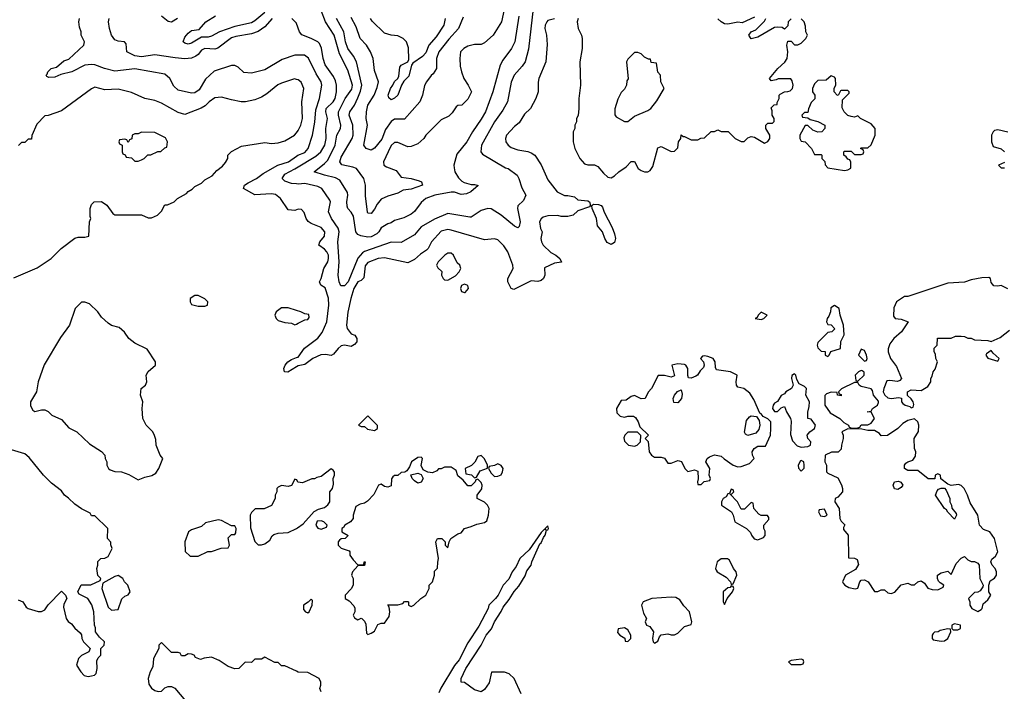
# Model space of a CAD drawing. Header units: inches. Extents: x 2348341 to 2479810, y 460419 to 613669.
# Tile 266 of 656: x 2398340 to 2404249, y 532993 to 537023. Entities that reach past the tile are written whole.
import ezdxf

# ---------------------------------------------------------------- set-up
doc = ezdxf.new("R2010")
doc.units = ezdxf.units.IN
doc.header["$MEASUREMENT"] = 0
doc.layers.add('C3593', color=7, linetype='Continuous')
doc.layers.add('C4503', color=7, linetype='Continuous')

msp = doc.modelspace()

# ---------------------------------------------------------------- linework, layer by layer
at = {"layer": 'C3593', "color": 2}
for points, elevation in [([(2399810, 537065.7), (2399750, 537015.4), (2399730, 537005.1), (2399630, 536983.1), (2399539.1, 536950), (2399490, 536923.6), (2399470, 536918.4), (2399430, 536919), (2399370, 536882.9), (2399350, 536877), (2399330, 536882), (2399320.9, 536890), (2399330, 536917.3), (2399350, 536942), (2399370, 536957.3), (2399416, 536964), (2399457.2, 537010), (2399514.3, 537045.7)], 70), ([(2400000, 536809.4), (2399990, 536809.4), (2399915.9, 536784.1), (2399810, 536721.2), (2399730, 536701.2), (2399685.6, 536705.6), (2399650, 536738), (2399630, 536748), (2399610, 536748.7), (2399506.7, 536713.3), (2399454.7, 536665.3), (2399417.1, 536602.9), (2399390, 536584.5), (2399370, 536582), (2399290, 536600.7), (2399264.9, 536624.9), (2399240.9, 536670), (2399210, 536697), (2399030, 536727.8), (2398910, 536714), (2398848, 536730), (2398790, 536752.7), (2398770, 536755.1), (2398730, 536749.3), (2398652, 536710), (2398586.8, 536693.2), (2398550, 536677.2), (2398515.3, 536675.3), (2398502, 536682), (2398498, 536690), (2398504.7, 536695.3), (2398509.2, 536710), (2398529.5, 536730.5), (2398561.2, 536738.8), (2398604.2, 536775.8), (2398634, 536786), (2398724, 536870), (2398728.7, 536890), (2398709.4, 536929.4), (2398709, 536950), (2398698, 536978), (2398694, 537010), (2398699, 537030)], 78), ([(2399854, 537030), (2399810, 536980.9), (2399770, 536951.6), (2399730, 536938.7), (2399637.4, 536922.6), (2399610, 536913.6), (2399528, 536852), (2399510, 536847), (2399450, 536849.6), (2399430, 536839.5), (2399410, 536813.2), (2399396.7, 536803.3), (2399370, 536792.7), (2399330, 536789), (2399273.6, 536793.6), (2399150, 536811.6), (2399070, 536799.5), (2399030, 536806.6), (2398982, 536830), (2398978.6, 536878.6), (2398968, 536890), (2398930, 536894), (2398910, 536902), (2398891.6, 536930), (2398878.7, 536970), (2398872.3, 537010), (2398877.2, 537030)], 74), ([(2399190, 537046), (2399230, 537014.8), (2399250, 537010.8), (2399287.7, 537032.3)], 74), ([(2400000, 537001.8), (2399973.2, 537030)], 74), ([(2400000, 536665), (2399988.4, 536668.4), (2399910, 536641.2), (2399888.3, 536631.7), (2399822.5, 536577.5), (2399790, 536557.2), (2399750, 536542.7), (2399694, 536530), (2399669.3, 536529.3), (2399610, 536541.2), (2399550, 536559), (2399510, 536554), (2399476, 536530), (2399453, 536507), (2399428, 536492), (2399330, 536454), (2399290, 536465.2), (2399190, 536521.2), (2399150, 536537.2), (2399090, 536549.2), (2399010, 536586), (2398930, 536605.2), (2398850, 536601.2), (2398790, 536617.2), (2398770, 536609), (2398590, 536475.3), (2398510, 536448), (2398490, 536446), (2398443.6, 536396.4), (2398412.7, 536327.3), (2398410, 536306), (2398390, 536306), (2398370, 536286), (2398350, 536286), (2398332.7, 536267.3)], 82), ([(2398305.6, 535474.4), (2398445.6, 535534.4), (2398528.7, 535590), (2398589.3, 535650.7), (2398670, 535711.3), (2398690, 535718), (2398730, 535718), (2398755.3, 535724.7), (2398758, 535810), (2398766, 535830), (2398762, 535842), (2398762, 535890), (2398770, 535914), (2398786, 535930), (2398830, 535931.3), (2398862, 535910), (2398899.6, 535859.6), (2398910, 535852), (2399070, 535852), (2399110, 535834), (2399130, 535834), (2399166, 535850), (2399190, 535874), (2399210, 535912), (2399227.3, 535912.7), (2399266, 535930), (2399286, 535950), (2399340.4, 535979.6), (2399350, 535992), (2399374.6, 536005.4), (2399390, 536022), (2399430, 536042), (2399450, 536062), (2399494.6, 536085.4), (2399522, 536118), (2399556.5, 536143.5), (2399574.6, 536165.4), (2399588, 536190), (2399588, 536210), (2399610, 536232), (2399670, 536264.7), (2399810, 536286), (2399850, 536281), (2399890, 536284.7), (2399930, 536296), (2399989.3, 536330.7), (2400000, 536344.8)], 82), ([(2400000, 535882), (2399990, 535878), (2399950, 535881.2), (2399905.2, 535950), (2399874.2, 535974.2), (2399850, 535978.4), (2399750, 535972.7), (2399682, 536010), (2399689, 536030), (2399710, 536044), (2399761.2, 536070), (2399800.5, 536099.5), (2399889.6, 536150.4), (2399952.7, 536170), (2400000, 536203.4)], 78), ([(2400000, 536037.6), (2399970, 536039.5), (2399930, 536055.1), (2399915.1, 536070), (2399930, 536096.4), (2399990, 536127.2), (2400000, 536133.2)], 74), ([(2400000, 535278.2), (2399950, 535294), (2399910, 535294), (2399878, 535270), (2399871.3, 535250), (2399878, 535230), (2399890, 535218), (2399930, 535206), (2399970, 535202), (2399990, 535192), (2400000, 535197)], 82), ([(2400000, 534940.4), (2399948.7, 534908.7), (2399928, 534910), (2399924, 534930), (2399933.2, 534950), (2399949.2, 534970), (2399970, 534984), (2400000, 534995.1)], 78), ([(2398330, 533542.4), (2398358.8, 533530), (2398378.8, 533498.8), (2398390, 533491), (2398450, 533471.3), (2398470, 533472), (2398490, 533482), (2398510, 533512), (2398590, 533594), (2398614, 533570), (2398622, 533550), (2398604.7, 533515.3), (2398602.8, 533497.2), (2398618, 533430), (2398630, 533412), (2398650, 533398), (2398670, 533372), (2398703.6, 533343.6), (2398711.6, 533331.6), (2398712, 533310), (2398722, 533290), (2398762, 533250), (2398754, 533230), (2398711.1, 533208.9), (2398692, 533190), (2398681, 533150), (2398706, 533110), (2398727.7, 533087.7), (2398750, 533082.8), (2398770, 533086), (2398789, 533091), (2398799, 533101), (2398804, 533130), (2398803.1, 533176.9), (2398810, 533194), (2398826, 533210), (2398826, 533250), (2398846, 533270), (2398848, 533290), (2398818, 533318), (2398795.3, 533350), (2398794.6, 533374.6), (2398788, 533390), (2398784, 533470), (2398772.9, 533512.9), (2398749.1, 533549.1), (2398696.4, 533576.4), (2398688, 533590), (2398708.4, 533631.6), (2398767.3, 533632.7), (2398822, 533658), (2398826, 533670), (2398808.4, 533688.4), (2398802, 533730), (2398808.7, 533750), (2398808.9, 533771.1), (2398826, 533790), (2398850, 533792), (2398870, 533802), (2398895.3, 533850), (2398887.3, 533872.7), (2398887.3, 533887.3), (2398866, 533910), (2398868, 533970), (2398790, 534046), (2398770, 534046), (2398762, 534062), (2398710, 534088.7), (2398670, 534115.3), (2398632.9, 534152.9), (2398609.5, 534169.5), (2398590, 534195.3), (2398530, 534241.2), (2398482, 534290), (2398396.5, 534396.5), (2398370, 534418), (2398290, 534442)], 82), ([(2400000, 534262.7), (2399990, 534266), (2399971.6, 534228.4), (2399950, 534222), (2399910, 534228), (2399890, 534218), (2399882, 534210), (2399882, 534190), (2399872, 534170), (2399872, 534150), (2399850, 534108.7), (2399807.3, 534087.3), (2399752.7, 534087.3), (2399730, 534066), (2399722, 534050), (2399725.4, 533974.6), (2399751.1, 533891.1), (2399771.6, 533871.6), (2399790, 533871.3), (2399810, 533878), (2399840.4, 533899.6), (2399854.6, 533925.4), (2399865.2, 533934.8), (2399890, 533942.8), (2399950, 533946), (2400000, 533970.6)], 82), ([(2400000, 533113.3), (2399930, 533146), (2399910, 533146), (2399890, 533166), (2399870, 533166), (2399810, 533198), (2399790, 533186), (2399750, 533186), (2399730, 533166), (2399692.7, 533167.3), (2399654, 533130), (2399630, 533128), (2399590, 533142), (2399537.5, 533177.5), (2399490, 533197.2), (2399447.7, 533192.3), (2399424.7, 533184.7), (2399395.3, 533195.3), (2399386, 533210), (2399370, 533215.3), (2399350, 533218), (2399330, 533206), (2399310, 533206), (2399302, 533222), (2399290, 533226), (2399250, 533226), (2399190, 533286), (2399174, 533270), (2399174, 533250), (2399142, 533190), (2399139.6, 533140.4), (2399122, 533110), (2399111.3, 533070), (2399115.3, 533035.3), (2399130, 533012), (2399150, 532998), (2399170, 532992), (2399190, 532994), (2399210, 533014), (2399230, 533022), (2399250, 533022), (2399271.1, 533011.1), (2399356, 532910)], 82)]:
    msp.add_lwpolyline(points, dxfattribs=dict(at, elevation=elevation))
for points, elevation in [([(2399070, 536348), (2399050, 536338), (2399030, 536338), (2399014, 536330), (2399012.7, 536307.3), (2398998, 536302), (2398990, 536286), (2398982, 536302), (2398970, 536306), (2398938, 536302), (2398934, 536290), (2398938, 536278), (2398954, 536270), (2398954, 536230), (2398958, 536218), (2398972.7, 536212.7), (2398978, 536198), (2399010, 536194), (2399030, 536174), (2399050, 536174), (2399070, 536182), (2399086, 536190), (2399108.4, 536211.6), (2399127.3, 536212.7), (2399168.4, 536231.6), (2399187.3, 536232.7), (2399210, 536254), (2399222, 536258), (2399226, 536290), (2399214.6, 536314.6), (2399150, 536346)], 86), ([(2399410, 535368), (2399390, 535368), (2399362, 535350), (2399362, 535330), (2399370, 535314), (2399410, 535304.7), (2399450, 535304.7), (2399466, 535310), (2399468, 535330), (2399450, 535348)], 82), ([(2398730, 535328.7), (2398710, 535328), (2398672, 535290), (2398638, 535190), (2398584, 535116), (2398487.1, 534952.9), (2398450.8, 534850), (2398441, 534790), (2398404.7, 534730), (2398405.4, 534705.4), (2398419.6, 534679.6), (2398430, 534672), (2398470, 534682), (2398490, 534682), (2398510, 534671.3), (2398532, 534650), (2398590, 534624.7), (2398634.4, 534574.4), (2398682, 534550), (2398758, 534478), (2398830, 534431.3), (2398850.7, 534410.7), (2398852, 534390), (2398862, 534370), (2398862, 534350), (2398872, 534330), (2398882, 534322), (2398910, 534311.3), (2398950, 534311), (2398994.4, 534294.4), (2399050, 534262), (2399090, 534278), (2399132.9, 534287.1), (2399157.2, 534302.8), (2399175.3, 534330), (2399198, 534390), (2399182, 534410), (2399158, 534470), (2399156.4, 534503.6), (2399148.9, 534528.9), (2399138, 534550), (2399098, 534590), (2399078, 534630), (2399075.3, 534690), (2399079, 534730), (2399065.2, 534770), (2399069.2, 534810), (2399095.3, 534830), (2399102, 534850), (2399099, 534890), (2399110, 534911.3), (2399155.3, 534950), (2399155.3, 534970), (2399105.6, 535045.6), (2399030, 535081.2), (2398995.3, 535110), (2398968.7, 535148.7), (2398936.4, 535176.4), (2398890, 535189), (2398870, 535202), (2398830, 535238), (2398809.1, 535269.1), (2398758, 535318)], 82), ([(2399530, 534022), (2399455.3, 534004.7), (2399430, 533982), (2399370, 533962), (2399352, 533950), (2399331.3, 533890), (2399332.7, 533832.7), (2399363.6, 533803.6), (2399410, 533804.7), (2399468.9, 533831.1), (2399490, 533831.3), (2399548.9, 533851.1), (2399590, 533854), (2399598, 533870), (2399590, 533914), (2399610, 533934), (2399630, 533934), (2399636.4, 533943.6), (2399638, 533970), (2399630, 533986), (2399610, 533986), (2399550, 534018)], 82), ([(2398930, 533688), (2398910, 533682), (2398838, 533642), (2398832, 533610), (2398870, 533498), (2398890, 533481), (2398930, 533484.7), (2398952.9, 533547.1), (2398970, 533564.7), (2398990, 533572), (2399002, 533590), (2398988, 533630), (2398968, 533650), (2398958, 533670)], 82)]:
    msp.add_lwpolyline(points, close=True, dxfattribs=dict(at, elevation=elevation))
at = {"layer": 'C4503', "color": 2}
for points, elevation in [([(2401256.3, 537130), (2401230.5, 537009.5), (2401181, 536930), (2401130, 536884), (2401110, 536874), (2401070, 536873.2), (2401030, 536864), (2401004.7, 536850), (2400986, 536830), (2400981, 536790), (2400983.5, 536743.5), (2400991, 536710), (2401004.7, 536670), (2401031.3, 536630), (2401050.8, 536590), (2401030, 536546), (2400994, 536510), (2400970, 536508), (2400959.6, 536500.4), (2400935.3, 536464.7), (2400915.3, 536444.7), (2400870, 536422), (2400778, 536330), (2400766, 536310), (2400730, 536277.2), (2400690, 536262.7), (2400670, 536260.9), (2400610, 536285.2), (2400590, 536285.2), (2400570, 536269), (2400550.5, 536230), (2400524, 536170), (2400526, 536150), (2400540.4, 536140.4), (2400598.7, 536118.7), (2400630, 536078.8), (2400690, 536070.4), (2400736.7, 536056.7), (2400751.3, 536050), (2400758, 536030), (2400690, 536006.6), (2400640.5, 535999.5), (2400610, 535981.2), (2400550, 535964), (2400510, 535946), (2400484.4, 535915.6), (2400470, 535885.2), (2400450, 535860.9), (2400430, 535862), (2400427.5, 535867.5), (2400414.8, 535965.2), (2400415.1, 536030), (2400405.2, 536070), (2400362, 536130), (2400338.9, 536138.9), (2400272.1, 536152.1), (2400262, 536170), (2400270, 536198.8), (2400335.6, 536310), (2400340.5, 536330), (2400339.7, 536390), (2400317.6, 536450), (2400321.6, 536470), (2400349.6, 536510), (2400370, 536554.8), (2400385.5, 536594.5), (2400392.8, 536630), (2400360.9, 536770), (2400343.9, 536803.9), (2400309.7, 536850), (2400295.1, 536890), (2400284.2, 536950), (2400241.6, 537030)], 66), ([(2401421.1, 537090), (2401393.8, 536846.2), (2401373, 536770), (2401356.1, 536743.9), (2401307.7, 536690), (2401290, 536648), (2401267.7, 536530), (2401239, 536481), (2401189, 536411), (2401110.6, 536270), (2401107.7, 536230), (2401116.8, 536216.8), (2401254.8, 536134.8), (2401271.3, 536130), (2401324.7, 536090), (2401336, 536070), (2401353.2, 536013.2), (2401376.3, 535970), (2401362.5, 535937.5), (2401330, 535906), (2401327.7, 535890), (2401343, 535810), (2401337.5, 535782.5), (2401330, 535774), (2401310, 535784.5), (2401230, 535849.6), (2401170, 535887.3), (2401150, 535889.5), (2401110, 535878), (2401050, 535839), (2401042, 535838), (2400910, 535859.3), (2400830, 535827), (2400750, 535780.9), (2400708.3, 535731.7), (2400630, 535686), (2400570, 535687.6), (2400410, 535633), (2400396.4, 535623.6), (2400370, 535592), (2400311.6, 535450), (2400290, 535425.6), (2400266.7, 535426.7), (2400256.2, 535450), (2400252, 535490), (2400257.6, 535570), (2400249.5, 535690), (2400257, 535750), (2400251.8, 535771.8), (2400211.6, 535830), (2400194, 535870), (2400205.2, 535930), (2400200.2, 535940.2), (2400152.7, 536010), (2400130, 536022.9), (2400050, 536040.7), (2400010, 536037), (2400000, 536037.6)], 74), ([(2401336.1, 537043.9), (2401310.6, 536890), (2401290.4, 536849.6), (2401239.9, 536780.1), (2401224, 536750), (2401179.1, 536590), (2401134.9, 536470), (2401110, 536425.2), (2401056.3, 536350), (2401022.8, 536290), (2400963.5, 536216.5), (2400946, 536150), (2400946.4, 536133.6), (2400950.8, 536110), (2400973.2, 536073.2), (2400993.2, 536053.2), (2401006.6, 536046.6), (2401050, 536034), (2401070, 536034.8), (2401091.3, 536028.7), (2401046.8, 535990), (2401022, 535978), (2400990, 535975.1), (2400950, 535987.3), (2400930, 535987.3), (2400832, 535970), (2400778, 535950), (2400750, 535925.2), (2400710, 535872.7), (2400690, 535856), (2400645.2, 535834.8), (2400590, 535819), (2400570, 535804), (2400550, 535799), (2400510, 535774), (2400496, 535750), (2400482.5, 535737.5), (2400450, 535719.3), (2400430, 535718), (2400387, 535727), (2400370, 535734), (2400357.2, 535750), (2400343.6, 535843.6), (2400330, 535869), (2400309.5, 535889.5), (2400304.5, 535904.5), (2400302.9, 535930), (2400309.4, 535970), (2400306.6, 535986.6), (2400260.5, 536060.5), (2400235.1, 536075.1), (2400168.7, 536090), (2400108, 536110), (2400170, 536159.3), (2400190, 536180.5), (2400234, 536270), (2400243.6, 536330), (2400264.5, 536370), (2400267.3, 536390), (2400253, 536450), (2400253.3, 536470), (2400293, 536550), (2400332.9, 536607.1), (2400336.9, 536630), (2400310, 536719.3), (2400258.7, 536818.7), (2400227.8, 536930), (2400174.5, 537010), (2400150, 537079)], 70), ([(2401550, 537029), (2401510, 537017.2), (2401502.8, 537010), (2401493.4, 536990), (2401490.4, 536970), (2401500.4, 536930), (2401504.9, 536875.1), (2401498, 536770), (2401456, 536670), (2401450.9, 536649.1), (2401450.7, 536589.3), (2401438, 536550), (2401404.7, 536490), (2401370, 536455.3), (2401336.8, 536403.2), (2401310, 536382), (2401261, 536330), (2401256, 536310), (2401258, 536290), (2401271.3, 536270), (2401290, 536256), (2401330, 536242.8), (2401390, 536231.3), (2401410, 536224.7), (2401430.7, 536210.7), (2401470, 536152), (2401510, 536062), (2401566, 535990), (2401609, 535969), (2401630, 535968.8), (2401670, 535959.3), (2401690, 535942), (2401750, 535935.5), (2401758.8, 535930), (2401766, 535910), (2401759.8, 535900.2), (2401690, 535875.3), (2401662, 535850), (2401630, 535841.2), (2401590, 535841.2), (2401570, 535849), (2401510, 535845.2), (2401482, 535838), (2401470, 535828.7), (2401458.8, 535810), (2401466, 535770), (2401474.8, 535750), (2401467.3, 535710), (2401470.7, 535690), (2401480.7, 535670), (2401526.6, 535626.6), (2401558, 535610), (2401582, 535590), (2401592, 535568), (2401550, 535561.2), (2401490, 535534), (2401490.8, 535490), (2401484, 535470), (2401470, 535458), (2401450, 535452.3), (2401410, 535455.3), (2401304.7, 535404.7), (2401289.1, 535409.1), (2401269.3, 535450.7), (2401269.3, 535470.7), (2401301.2, 535530), (2401299, 535550), (2401269.4, 535629.4), (2401245.6, 535665.6), (2401210, 535702), (2401190, 535708.7), (2401130, 535701.2), (2400930, 535760.9), (2400910, 535763.7), (2400870, 535754.5), (2400810.4, 535689.6), (2400790.5, 535650), (2400780.3, 535639.7), (2400744.4, 535615.6), (2400710, 535584.5), (2400670, 535563.7), (2400530, 535594.5), (2400492, 535590), (2400430, 535566.6), (2400414, 535546), (2400405.5, 535474.5), (2400390, 535458.4), (2400370, 535449.5), (2400346, 535410), (2400326.7, 535350), (2400308.4, 535268.4), (2400300.5, 535190), (2400306, 535170), (2400330, 535138.8), (2400351, 535130), (2400362.8, 535110), (2400362.8, 535090), (2400350, 535074), (2400330, 535062.7), (2400290, 535069.3), (2400270, 535065.2), (2400250.5, 535049.5), (2400224, 535016), (2400210, 535008), (2400174.5, 535014.5), (2400147.1, 535012.9), (2400098.8, 534990), (2400050, 534953.2), (2400010, 534946.6), (2400000, 534940.4)], 78), ([(2400000, 536133.2), (2400116.8, 536203.2), (2400147, 536230), (2400171.5, 536270), (2400178.9, 536310), (2400177.4, 536370), (2400187.6, 536430), (2400176.3, 536470), (2400178.7, 536490), (2400221.6, 536530), (2400233, 536550), (2400240.9, 536590), (2400240.9, 536630), (2400235.3, 536655.3), (2400222.7, 536682.7), (2400173.1, 536753.1), (2400161.6, 536790), (2400151.7, 536851.7), (2400139.6, 536879.6), (2400129.5, 536889.5), (2400090, 536909.3), (2400032.5, 536932.5), (2400019, 536950), (2400000.9, 537000.9), (2400000, 537001.8)], 74), ([(2401001.6, 537038.4), (2400973.4, 536970), (2400914.8, 536905.2), (2400855.5, 536830), (2400841.6, 536790), (2400842, 536730), (2400822, 536698), (2400810, 536689), (2400780.7, 536650), (2400770, 536628), (2400757.3, 536570), (2400741, 536530), (2400650, 536426), (2400590, 536427), (2400570, 536412.3), (2400534.9, 536365.1), (2400513.7, 536306.3), (2400470, 536252.7), (2400450, 536239.3), (2400419, 536250), (2400404.5, 536270), (2400427, 536390), (2400419.6, 536430), (2400421.6, 536470), (2400429.7, 536510.3), (2400466.6, 536570), (2400484.8, 536615.2), (2400492.3, 536650), (2400470, 536718), (2400460.9, 536790), (2400444.5, 536830), (2400420.9, 536870), (2400383.7, 536910), (2400359.3, 536979.3), (2400330, 537035.3)], 62), ([(2400894, 537030), (2400885.5, 536990), (2400839.9, 536920.1), (2400795.6, 536870), (2400776.8, 536823.2), (2400758, 536802), (2400698.8, 536761.2), (2400690.8, 536750), (2400674.9, 536685.1), (2400644.9, 536655.1), (2400630.7, 536630), (2400608.2, 536570), (2400590, 536551.8), (2400570, 536541.2), (2400554.5, 536554.5), (2400551.6, 536570), (2400564.4, 536610), (2400579.6, 536630), (2400588.5, 536651.5), (2400609.6, 536670.4), (2400615.8, 536684.2), (2400621.5, 536738.5), (2400629.7, 536750.3), (2400668.7, 536770), (2400676, 536784), (2400673.3, 536853.3), (2400661.2, 536890), (2400642, 536910), (2400610, 536925.2), (2400569.3, 536929.3), (2400530, 536942), (2400454.8, 537014.8), (2400446, 537030)], 58), ([(2401691, 537030), (2401686, 537010), (2401691, 536970), (2401710.6, 536930.6), (2401714.8, 536910), (2401716, 536850), (2401701, 536770), (2401704.7, 536630), (2401696, 536550), (2401696, 536490), (2401690.9, 536449.1), (2401682, 536430), (2401682, 536410), (2401672, 536390), (2401672, 536370), (2401662, 536350), (2401661, 536290), (2401671.3, 536250), (2401701, 536190), (2401730, 536158), (2401750, 536152), (2401790, 536151.3), (2401810, 536142), (2401842.5, 536102.5), (2401870, 536078.8), (2401890, 536074.8), (2401910, 536086), (2401935.3, 536110), (2401980.2, 536139.8), (2402010, 536172), (2402030, 536171.3), (2402051, 536130), (2402070, 536117.3), (2402090, 536110.7), (2402110, 536110.8), (2402122.7, 536117.3), (2402138.6, 536141.4), (2402170, 536254), (2402190, 536262), (2402250, 536232), (2402270, 536234), (2402290, 536254), (2402294, 536290), (2402308, 536310), (2402310, 536332), (2402322, 536322), (2402330, 536322), (2402370, 536302), (2402410, 536302), (2402428.4, 536311.6), (2402450, 536314), (2402490, 536352), (2402510, 536352), (2402530, 536362), (2402550, 536352), (2402591.6, 536351.6), (2402634, 536310), (2402670, 536292), (2402687.3, 536292.7), (2402710, 536314), (2402730, 536322), (2402750, 536318), (2402810, 536282), (2402830, 536292), (2402842, 536310), (2402842, 536330), (2402818, 536370), (2402818, 536390), (2402830, 536402), (2402858, 536402), (2402867.3, 536412.7), (2402868, 536430), (2402855.3, 536450), (2402855.3, 536475.3), (2402850, 536494), (2402868.4, 536511.6), (2402886, 536514), (2402886, 536526), (2402898, 536550), (2402898, 536570), (2402903.1, 536576.9), (2402928.9, 536591.1), (2402950, 536591.3), (2402963.1, 536596.9), (2402978, 536610), (2402982, 536630), (2402976.4, 536656.4), (2402967.3, 536667.3), (2402891.6, 536668.4), (2402878.8, 536661.2), (2402850, 536655.3), (2402839, 536670), (2402890, 536730.8), (2402931.9, 536768.1), (2402945.2, 536790), (2402949, 536830), (2402944, 536870), (2402950, 536894), (2402970, 536894), (2402990, 536872), (2403010, 536872), (2403030, 536882), (2403058, 536910), (2403068, 536930), (2403058, 536950), (2403056.4, 536983.6), (2403048, 537010), (2403030, 537028)], 82), ([(2402750, 537038), (2402676, 537004), (2402650, 537008.7), (2402590, 536995.3), (2402570, 536999), (2402549.4, 537009.4), (2402530, 537028.7)], 82), ([(2402970, 537028), (2402952, 537010), (2402950, 536986), (2402930, 536966), (2402915.3, 536975.3), (2402890, 536979), (2402870, 536975.3), (2402770, 536919), (2402730, 536908.7), (2402715.3, 536930), (2402729.1, 536950.9), (2402758, 536962), (2402810, 537014), (2402818, 537030)], 82), ([(2400000, 536203.4), (2400009.7, 536210.3), (2400050, 536226.4), (2400072, 536250), (2400096.2, 536330), (2400111.2, 536408.8), (2400118, 536482), (2400139.5, 536550), (2400153.6, 536630), (2400149.6, 536650), (2400118.8, 536698.8), (2400072.8, 536792.8), (2400049.5, 536809.5), (2400000, 536809.4)], 78), ([(2400000, 536344.8), (2400010, 536358), (2400026, 536390), (2400037, 536430), (2400032.3, 536530), (2400044, 536610), (2400028.9, 536648.9), (2400010, 536662), (2400000, 536665)], 82), ([(2404270, 536348.7), (2404210, 536362), (2404190, 536358), (2404182, 536350), (2404172, 536330), (2404171.3, 536310), (2404171.3, 536290), (2404182, 536262), (2404230, 536247.3), (2404250.4, 536230.4)], 82), ([(2404250, 536166), (2404214, 536150), (2404230, 536134), (2404250, 536134)], 82), ([(2400000, 534995.1), (2400010, 534998.8), (2400048.3, 535051.7), (2400130, 535113), (2400154.6, 535145.4), (2400182.4, 535210), (2400194.3, 535310), (2400192.6, 535352.6), (2400173.3, 535413.3), (2400148, 535430), (2400139, 535450), (2400149.6, 535470.4), (2400165.1, 535530), (2400189.5, 535570), (2400193.3, 535590), (2400193.3, 535610), (2400183.7, 535630), (2400170, 535646), (2400135.3, 535670), (2400142, 535690), (2400170, 535724.7), (2400172, 535750), (2400150, 535776), (2400090, 535799.3), (2400071.9, 535811.9), (2400059.3, 535830), (2400046.6, 535866.6), (2400030, 535884), (2400010, 535886), (2400000, 535882)], 78), ([(2404270, 535408.7), (2404230, 535428.7), (2404210, 535424), (2404185.2, 535425.2), (2404170, 535446), (2404166, 535470), (2404155.3, 535475.3), (2404114.6, 535474.6), (2404050, 535462), (2404010, 535449), (2403910, 535442), (2403670, 535362), (2403650, 535362), (2403602, 535330), (2403585.4, 535294.6), (2403583.6, 535243.6), (2403594, 535230), (2403630, 535226), (2403671.3, 535210), (2403631.3, 535150), (2403584.7, 535110), (2403562, 535078), (2403551.6, 535048.4), (2403551.3, 535030), (2403564.9, 534990), (2403601.3, 534941.3), (2403630.7, 534870), (2403622, 534858), (2403607.3, 534852.7), (2403561.4, 534858.6), (2403544.5, 534855.5), (2403524.7, 534810), (2403521, 534790), (2403531, 534770), (2403550, 534754.8), (2403570, 534750.7), (2403615.3, 534755.3), (2403632, 534752), (2403632, 534730), (2403639.6, 534719.6), (2403654, 534710), (2403682, 534702), (2403690, 534694), (2403702, 534698), (2403706, 534714), (2403702, 534730), (2403690, 534748), (2403667.3, 534767.3), (2403668, 534790), (2403690, 534802), (2403750, 534798), (2403790, 534822), (2403808, 534850), (2403808, 534870), (2403816.4, 534883.6), (2403822, 534910), (2403834, 534926), (2403848, 534970), (2403838, 534990), (2403836.4, 535016.4), (2403828, 535030), (2403828.4, 535051.6), (2403846, 535070), (2403847.3, 535112.7), (2403930, 535112), (2403956.4, 535123.6), (2403990, 535124.7), (2404010, 535122), (2404030, 535112), (2404050, 535112), (2404070, 535102), (2404150, 535098), (2404170, 535092), (2404223.1, 535116.9), (2404280.2, 535159.8)], 82), ([(2400000, 535197), (2400010, 535202), (2400050, 535222), (2400070, 535224.7), (2400076.4, 535236.4), (2400074.6, 535254.6), (2400050, 535258), (2400026, 535270), (2400000, 535278.2)], 82), ([(2400000, 533970.6), (2400006.3, 533973.7), (2400041.2, 533998.8), (2400108, 534072), (2400133.6, 534086.4), (2400170, 534096), (2400190, 534111.3), (2400201.2, 534130), (2400202, 534190), (2400218, 534210), (2400223.1, 534236.9), (2400222, 534270), (2400228.7, 534290), (2400228.4, 534308.4), (2400220.4, 534320.4), (2400210, 534328), (2400150, 534282), (2400123.6, 534276.4), (2400110, 534268), (2400092.7, 534267.3), (2400036.9, 534243.1), (2400008, 534248), (2400002, 534262), (2400000, 534262.7)], 82), ([(2401350, 532978), (2401308, 533070), (2401277.2, 533097.2), (2401250, 533108.7), (2401172, 533108), (2401156.9, 533043.1), (2401130, 533004), (2401110, 532989.2), (2401070, 533002.7), (2401010, 533045.2), (2400988.9, 533048.9), (2400988.7, 533070), (2401017.2, 533130), (2401109.2, 533270), (2401139.3, 533330), (2401172.1, 533367.9), (2401189.5, 533410.5), (2401230, 533471.3), (2401241.6, 533498.4), (2401276.9, 533543.1), (2401307, 533593), (2401335.5, 533624.5), (2401373.2, 533686.8), (2401384.1, 533715.9), (2401409, 533750), (2401414, 533770), (2401462, 533878), (2401470, 533884.7), (2401483.1, 533916.9), (2401494, 533930), (2401500.4, 533959.6), (2401510, 533962), (2401514, 533970), (2401510, 533986), (2401494, 533970), (2401498, 533962), (2401490, 533966), (2401470, 533946), (2401397.3, 533842.7), (2401341, 533790), (2401318.5, 533741.5), (2401294.8, 533710), (2401274.6, 533665.4), (2401241, 533630), (2401210.5, 533569.5), (2401196, 533550), (2401156, 533510), (2401150.6, 533489.4), (2401095.8, 533384.2), (2401030, 533284), (2400977.3, 533182.7), (2400950, 533149), (2400867.2, 533012.8), (2400855.2, 532984.8)], 82), ([(2400148.7, 532990), (2400142, 533010), (2400148, 533030), (2400147.3, 533047.3), (2400138, 533070), (2400070, 533106), (2400010, 533108.7), (2400000, 533113.3)], 82)]:
    msp.add_lwpolyline(points, dxfattribs=dict(at, elevation=elevation))
for points, elevation in [([(2402050, 536826), (2402030, 536826), (2401990, 536786), (2401982, 536770), (2401991.6, 536668.4), (2401983.6, 536656.4), (2401982, 536630), (2401970, 536606), (2401950, 536586), (2401930, 536546), (2401911.6, 536488.4), (2401911.6, 536451.6), (2401919.6, 536439.6), (2401970, 536412), (2401990, 536412), (2402030, 536444.7), (2402110, 536478), (2402128, 536490), (2402163.1, 536536.9), (2402208, 536610), (2402188, 536650), (2402186, 536690), (2402168.4, 536708.4), (2402162, 536762), (2402130, 536766), (2402126, 536786), (2402114, 536786), (2402090, 536798), (2402070, 536818)], 86), ([(2403210, 536686), (2403179.6, 536660.4), (2403130, 536658), (2403110, 536638), (2403098, 536610), (2403098, 536590), (2403112, 536570), (2403111.6, 536548.4), (2403090, 536526), (2403072.7, 536487.3), (2403070, 536466), (2403050, 536466), (2403034, 536450), (2403038, 536438), (2403070, 536434), (2403083.6, 536423.6), (2403130, 536411.3), (2403170.7, 536390.7), (2403172, 536370), (2403154, 536350), (2403130, 536348.7), (2403100.2, 536360.2), (2403070, 536388), (2403052.7, 536387.3), (2403022, 536330), (2403022, 536310), (2403030, 536294), (2403054, 536290), (2403092, 536250), (2403110, 536214), (2403150, 536214), (2403154, 536210), (2403154, 536190), (2403171.6, 536171.6), (2403172.7, 536152.7), (2403190, 536134), (2403290, 536118), (2403310, 536122), (2403327.3, 536132.7), (2403327.3, 536167.3), (2403322, 536182), (2403310, 536186), (2403300.4, 536200.4), (2403286, 536210), (2403286, 536230), (2403290, 536234), (2403330, 536234), (2403350, 536214), (2403390, 536214), (2403402, 536218), (2403406, 536230), (2403402, 536242), (2403386, 536250), (2403390, 536254), (2403430, 536254), (2403450, 536272), (2403474, 536330), (2403474, 536370), (2403450, 536398), (2403386, 536430), (2403370, 536446), (2403350, 536438), (2403330, 536442), (2403310, 536448.7), (2403288, 536470), (2403274.6, 536494.6), (2403278, 536542), (2403318, 536582), (2403318, 536590), (2403310, 536598), (2403270, 536598), (2403264.7, 536595.3), (2403252, 536568), (2403246, 536570), (2403228, 536590), (2403228.4, 536611.6), (2403238, 536630), (2403235.3, 536670), (2403230, 536678)], 82), ([(2401890, 535675.1), (2401865.3, 535685.3), (2401850.9, 535710), (2401838, 535750), (2401806.6, 535786.6), (2401800.5, 535830), (2401774.5, 535890), (2401773.6, 535906.4), (2401783.2, 535916.8), (2401814.2, 535914.2), (2401830, 535907.7), (2401837.5, 535897.5), (2401847.5, 535867.5), (2401895.4, 535775.4), (2401910, 535737.3), (2401915.2, 535710), (2401910, 535687)], 78), ([(2400930, 535621.2), (2400910, 535621.2), (2400891.3, 535610), (2400852, 535570), (2400842, 535550), (2400850, 535534), (2400872.7, 535512.7), (2400872, 535490), (2400882, 535470), (2400890, 535462), (2400910, 535461), (2400954.6, 535485.4), (2400978, 535510), (2400988, 535530), (2400982, 535550), (2400964.7, 535564.7), (2400944, 535610)], 82), ([(2401010, 535435.3), (2400991.6, 535428.4), (2400984.7, 535410), (2400991.6, 535391.6), (2401010, 535386), (2401013.2, 535386.8), (2401034, 535410), (2401028.4, 535428.4)], 82), ([(2403230, 535308.7), (2403206.8, 535293.2), (2403204.7, 535270), (2403196, 535244), (2403184.7, 535230), (2403182, 535210), (2403190, 535194), (2403210, 535192), (2403231.6, 535168.4), (2403214, 535150), (2403190, 535146), (2403130, 535086), (2403124.7, 535070), (2403130, 535054), (2403150, 535034), (2403172.7, 535032.7), (2403174, 535010), (2403190, 535002), (2403198, 535010), (2403207.3, 535032.7), (2403266, 535050), (2403268.4, 535091.6), (2403287.3, 535132.7), (2403282.7, 535190), (2403263.7, 535250), (2403257.2, 535290)], 82), ([(2402790, 535268), (2402772, 535250), (2402764.7, 535235.3), (2402754, 535230), (2402790, 535224.7), (2402806, 535230), (2402826, 535250)], 82), ([(2403390, 535046), (2403374, 535010), (2403410, 534974), (2403422, 534978), (2403426, 534990), (2403422, 535010), (2403410, 535038)], 82), ([(2404170, 535038), (2404141, 535019), (2404138, 535010), (2404150, 534992), (2404210, 534974), (2404218, 534990), (2404181.2, 535021.2)], 82), ([(2402450, 535005.2), (2402436.9, 535003.1), (2402424.7, 534990), (2402442.8, 534970), (2402447.3, 534950), (2402444, 534936), (2402423.7, 534916.3), (2402406.8, 534890), (2402396.7, 534883.3), (2402370, 534872.3), (2402354, 534874), (2402348.9, 534888.9), (2402348.7, 534930), (2402338, 534950), (2402330, 534954), (2402290, 534959), (2402254, 534950), (2402270, 534886), (2402250, 534878), (2402210, 534888.7), (2402172, 534888), (2402132, 534810), (2402111.1, 534788.9), (2402094, 534750), (2402070, 534748), (2402030, 534768), (2402010, 534762), (2401979.6, 534740.4), (2401950, 534738), (2401922, 534690), (2401923.6, 534663.6), (2401943.6, 534643.6), (2401970, 534638), (2401990, 534644.7), (2402023.6, 534643.6), (2402035.3, 534635.3), (2402050.7, 534610.7), (2402061, 534581), (2402114, 534530), (2402094, 534510), (2402112, 534492), (2402118, 534430), (2402132, 534410), (2402150, 534398), (2402190, 534398), (2402210, 534392), (2402230, 534362), (2402250, 534362), (2402290, 534378), (2402296.9, 534376.9), (2402311.3, 534371.3), (2402332, 534330), (2402350, 534312), (2402390, 534322), (2402410, 534314), (2402412, 534268), (2402406.8, 534250), (2402410, 534234), (2402430, 534234), (2402448.4, 534251.6), (2402482, 534258), (2402486, 534270), (2402478, 534290), (2402482, 534330), (2402458, 534370), (2402466, 534390), (2402479, 534401), (2402510, 534411.3), (2402550, 534404.7), (2402567.5, 534387.5), (2402622, 534350), (2402650, 534341), (2402670, 534342.8), (2402719, 534361), (2402748, 534390), (2402738, 534410), (2402735.3, 534430), (2402748, 534450), (2402770, 534464.7), (2402815.3, 534464.7), (2402846, 534530), (2402848, 534570), (2402848, 534610), (2402830, 534628), (2402801.2, 534641.2), (2402790, 534658), (2402782, 534662), (2402744.7, 534744.7), (2402722, 534782), (2402686, 534810), (2402650, 534818), (2402642, 534830), (2402639, 534850), (2402646, 534890), (2402606, 534910), (2402522, 534922), (2402515.3, 534935.3), (2402514, 534970), (2402502, 534990), (2402470, 535002.7)], 82), ([(2402990, 534898), (2402972.7, 534887.3), (2402972, 534870), (2402981, 534830), (2402971, 534810), (2402938, 534790), (2402930, 534778), (2402910, 534768), (2402887.1, 534732.9), (2402870, 534722), (2402861, 534710), (2402858, 534690), (2402870, 534672), (2402887.3, 534672.7), (2402910, 534694), (2402930, 534702), (2402941, 534670), (2402966, 534630), (2402970, 534614), (2402965.4, 534534.6), (2402976.9, 534496.9), (2403006, 534466), (2403030, 534458), (2403070, 534462), (2403086, 534470), (2403088, 534490), (2403069.2, 534509.2), (2403065.2, 534530), (2403082, 534550), (2403108.7, 534570), (2403115.3, 534590), (2403090, 534626), (2403068.7, 534630), (2403068.9, 534668.9), (2403078, 534702), (2403079, 534730), (2403058, 534770), (2403062, 534810), (2403050, 534822), (2403017.2, 534837.2), (2403003.1, 534863.1), (2402998, 534890)], 82), ([(2403390, 534918), (2403374, 534910), (2403354, 534890), (2403358, 534858), (2403370, 534854), (2403408, 534890), (2403407.3, 534907.3), (2403396.4, 534916.4)], 82), ([(2402290, 534723.7), (2402265.2, 534725.2), (2402260.9, 534750), (2402269.5, 534770.5), (2402287.2, 534792.8), (2402310, 534802), (2402315.2, 534775.2), (2402312.4, 534750)], 82), ([(2403370, 534846), (2403350, 534846), (2403271.6, 534808.4), (2403254, 534790), (2403258, 534778), (2403270, 534774), (2403270, 534766), (2403248, 534770), (2403246, 534786), (2403210, 534788.7), (2403181, 534779), (2403171.1, 534768.9), (2403170.8, 534710.8), (2403203.5, 534663.5), (2403262, 534630), (2403285.4, 534605.4), (2403314, 534590), (2403318, 534578), (2403332.7, 534572.7), (2403370, 534574), (2403382, 534578), (2403390, 534592), (2403430, 534592), (2403450, 534602), (2403468.7, 534630), (2403450, 534668), (2403426, 534670), (2403450, 534674), (2403458, 534690), (2403488, 534710), (2403494.6, 534725.4), (2403493.2, 534733.2), (2403464, 534770), (2403457.2, 534797.2), (2403450, 534808), (2403390, 534822), (2403378, 534830)], 82), ([(2400430, 534646), (2400374, 534590), (2400390, 534582), (2400410, 534582), (2400426.8, 534566.8), (2400470, 534558), (2400488, 534570), (2400487.3, 534587.3)], 82), ([(2402710, 534529), (2402695.3, 534535.3), (2402689, 534549), (2402701.2, 534618.8), (2402719, 534641), (2402730, 534646), (2402762, 534642), (2402778, 534618), (2402780.7, 534590), (2402775.3, 534564.7), (2402757.3, 534542.7)], 82), ([(2403710, 534628.7), (2403670, 534619), (2403639.8, 534600.2), (2403610.6, 534569.4), (2403548.4, 534528.4), (2403510, 534526), (2403500.4, 534540.4), (2403470, 534558), (2403430, 534558), (2403394, 534566), (2403310, 534568), (2403274, 534550), (2403282, 534530), (2403282, 534510), (2403271.3, 534470), (2403270, 534446), (2403251.1, 534428.9), (2403211.6, 534428.4), (2403174, 534410), (2403172, 534370), (2403182, 534350), (2403182, 534310), (2403190, 534302), (2403250, 534274), (2403271.1, 534231.1), (2403278, 534210), (2403278, 534190), (2403250, 534158), (2403234, 534150), (2403232, 534130), (2403258, 534090), (2403262, 534030), (2403270, 534014), (2403291.1, 533991.1), (2403283.6, 533976.4), (2403283.6, 533963.6), (2403311.3, 533930), (2403314, 533794), (2403350, 533792), (2403364.7, 533784.7), (2403374, 533754), (2403355.5, 533724.5), (2403296, 533690), (2403278, 533650), (2403282, 533642), (2403292, 533630), (2403315.3, 533615.3), (2403352.9, 533607.1), (2403370, 533612), (2403381.2, 533650), (2403390, 533661), (2403410, 533662.8), (2403431, 533650), (2403470, 533591.3), (2403490, 533591.3), (2403510, 533602), (2403530, 533602), (2403550, 533584.7), (2403570, 533581), (2403592.5, 533587.5), (2403630, 533631.3), (2403670, 533642), (2403690, 533632), (2403710, 533632), (2403729.2, 533650.8), (2403750, 533656), (2403770, 533642), (2403790, 533612), (2403816.4, 533603.6), (2403850, 533602), (2403882, 533618), (2403886, 533630), (2403863.1, 533643.1), (2403854.6, 533654.6), (2403848, 533670), (2403848, 533690), (2403870, 533704.7), (2403910, 533714), (2403930, 533694), (2403960.2, 533759.8), (2403990, 533792), (2404010, 533802), (2404030, 533782), (2404050, 533772), (2404070, 533772), (2404090, 533762), (2404098, 533750), (2404102, 533670), (2404122, 533630), (2404119.6, 533620.4), (2404103.6, 533596.4), (2404090, 533588), (2404070, 533586), (2404034, 533550), (2404042, 533530), (2404042, 533510), (2404054, 533490), (2404090, 533472), (2404110, 533484.7), (2404115.3, 533490), (2404122, 533518), (2404150, 533542), (2404168, 533570), (2404155.3, 533590), (2404155.3, 533630), (2404163.1, 533656.9), (2404190, 533672), (2404202, 533690), (2404201.2, 533710), (2404194, 533730), (2404175.3, 533750), (2404168.7, 533770), (2404174.6, 533785.4), (2404195.5, 533804.5), (2404209, 533830), (2404189.2, 533910), (2404162, 533950), (2404124.1, 533964.1), (2404099, 533990), (2404089, 534050), (2404044.7, 534124.7), (2404028.7, 534170), (2404008, 534210), (2403990, 534228), (2403974, 534234), (2403928.9, 534228.9), (2403910, 534235.3), (2403867.3, 534267.3), (2403866, 534290), (2403850, 534298), (2403834, 534290), (2403832, 534268), (2403791.6, 534268.4), (2403730, 534318), (2403670, 534319), (2403648.7, 534330), (2403649.2, 534350.8), (2403658, 534362), (2403669.3, 534370.7), (2403699.3, 534380.7), (2403716.4, 534403.6), (2403718, 534430), (2403708.7, 534450), (2403708, 534510), (2403732.9, 534552.9), (2403736, 534590), (2403729.3, 534609.3)], 82), ([(2401990, 534548), (2401972, 534530), (2401965.4, 534514.6), (2401970, 534494), (2401994, 534470), (2402030, 534464.7), (2402046, 534470), (2402066, 534490), (2402067.3, 534527.3), (2402047.3, 534547.3)], 82), ([(2400750, 534398), (2400730, 534395.3), (2400692, 534370), (2400679.8, 534340.2), (2400663.6, 534316.4), (2400652, 534308), (2400630, 534306), (2400610, 534288), (2400590, 534288), (2400579.6, 534280.4), (2400571.6, 534268.4), (2400570, 534226), (2400550, 534218), (2400530, 534222), (2400510, 534235.3), (2400494, 534230), (2400465.4, 534174.6), (2400426.4, 534133.6), (2400410, 534122), (2400383.5, 534116.5), (2400358, 534102), (2400341, 534050), (2400342, 534030), (2400324.7, 534010), (2400291.3, 533990), (2400283.6, 533976.4), (2400274, 533970), (2400274, 533950), (2400311.6, 533928.4), (2400294, 533910), (2400270, 533908), (2400259.6, 533900.4), (2400252, 533890), (2400252, 533870), (2400270, 533852), (2400316.9, 533836.9), (2400322, 533830), (2400322, 533810), (2400341.4, 533781.4), (2400370, 533752), (2400406, 533754), (2400408, 533770), (2400414, 533770), (2400410, 533748), (2400370, 533746), (2400338, 533710), (2400331.3, 533690), (2400341, 533670), (2400341, 533630), (2400330, 533608), (2400294, 533570), (2400294, 533550), (2400316.9, 533536.9), (2400345.4, 533505.4), (2400351.1, 533491.1), (2400352, 533470), (2400342, 533450), (2400350, 533434), (2400370, 533422), (2400388.4, 533431.6), (2400394, 533430), (2400410, 533414), (2400416.9, 533396.9), (2400422, 533342), (2400430, 533334), (2400450, 533342), (2400470, 533354), (2400490, 533394), (2400510, 533402), (2400530, 533402), (2400558, 533442), (2400562, 533470), (2400558, 533498), (2400550, 533512), (2400610, 533511.3), (2400639, 533521), (2400650, 533532), (2400670, 533532), (2400674, 533530), (2400674, 533510), (2400690, 533502), (2400706, 533510), (2400748, 533550), (2400778, 533570), (2400798, 533610), (2400798, 533630), (2400818, 533650), (2400828.7, 533690), (2400830, 533714), (2400847.3, 533732.7), (2400848.4, 533768.4), (2400854, 533790), (2400838, 533890), (2400848, 533910), (2400874, 533910), (2400894, 533890), (2400894, 533870), (2400910, 533854), (2400918, 533890), (2400928, 533910), (2400970, 533938), (2400990, 533944.7), (2401009, 533971), (2401050, 533982), (2401083.1, 533996.9), (2401130, 534006), (2401143.1, 534016.9), (2401154, 534050), (2401158, 534090), (2401148, 534110), (2401130, 534128), (2401086, 534150), (2401086, 534170), (2401112.9, 534207.1), (2401115.3, 534230), (2401110, 534246), (2401090, 534266), (2401078, 534262), (2401074, 534250), (2401050, 534226), (2401030, 534226), (2401000.4, 534260.4), (2400970, 534286), (2400959, 534319), (2400930, 534338), (2400890, 534338), (2400870, 534328), (2400852.7, 534327.3), (2400843.6, 534316.4), (2400816.9, 534303.1), (2400788.4, 534308.4), (2400762, 534322), (2400748.7, 534348.7), (2400758, 534390)], 82), ([(2401110, 534408), (2401090, 534402), (2401071, 534369), (2401051.3, 534348.7), (2401014, 534330), (2401018, 534298), (2401051.6, 534291.6), (2401070, 534274), (2401082, 534278), (2401104, 534316), (2401147.3, 534332.7), (2401148, 534350), (2401128.9, 534388.9)], 82), ([(2401210, 534359), (2401190, 534348), (2401158, 534342), (2401154, 534330), (2401170, 534302), (2401190, 534282), (2401210, 534284.7), (2401228.4, 534291.6), (2401238, 534310), (2401242, 534330), (2401230, 534348)], 82), ([(2403030, 534378), (2403024.7, 534375.3), (2403012, 534350), (2403012.7, 534332.7), (2403030, 534314), (2403047.3, 534332.7), (2403048, 534350), (2403046, 534370)], 82), ([(2400730, 534242), (2400710, 534255.3), (2400695.3, 534270), (2400687.3, 534292.7), (2400730, 534302), (2400750, 534294), (2400762, 534270), (2400750, 534248)], 82), ([(2403610, 534204), (2403589, 534209), (2403581.2, 534230), (2403589.3, 534250.7), (2403613.4, 534253.4), (2403627.1, 534247.1), (2403636.3, 534236.3), (2403638.8, 534230), (2403630, 534215.3)], 82), ([(2403950, 534026), (2403910, 534068), (2403902, 534082), (2403888.7, 534090), (2403835.3, 534170), (2403844.7, 534195.3), (2403854.6, 534205.4), (2403870, 534212), (2403890, 534212), (2403899.8, 534199.8), (2403922, 534150), (2403922, 534130), (2403932, 534110), (2403932.7, 534092.7), (2403959.6, 534059.6), (2403962, 534050)], 82), ([(2402610, 534206), (2402599.6, 534180.4), (2402590, 534178), (2402579.8, 534160.2), (2402562, 534150), (2402552, 534130), (2402552, 534110), (2402612, 534070), (2402622, 534050), (2402632, 534010), (2402702, 533970), (2402726, 533946), (2402731.3, 533930), (2402747.9, 533907.9), (2402770, 533902.8), (2402803.1, 533916.9), (2402812.7, 533927.3), (2402814, 533954), (2402806, 533970), (2402806, 533990), (2402836.4, 534023.6), (2402836.4, 534036.4), (2402827.3, 534047.3), (2402790, 534048), (2402776.4, 534056.4), (2402746, 534090), (2402742, 534122), (2402730, 534126), (2402690, 534086), (2402670, 534086), (2402648, 534130), (2402602, 534178), (2402610, 534174), (2402626, 534190), (2402622, 534202)], 82), ([(2403170, 534086), (2403138, 534082), (2403134, 534070), (2403145.4, 534045.4), (2403170, 534042), (2403186, 534050)], 82), ([(2400150, 534015.3), (2400125.4, 534014.6), (2400118, 533990), (2400130, 533972), (2400150, 533966), (2400182, 533978), (2400186, 533990), (2400166, 534010)], 82), ([(2402550, 533788.7), (2402526, 533770), (2402516, 533730), (2402519.8, 533719.8), (2402524.7, 533710), (2402578.9, 533678.9), (2402606, 533650), (2402610, 533634), (2402622, 533638), (2402644, 533690), (2402639, 533710), (2402624, 533730), (2402600.4, 533780.4), (2402588.4, 533788.4)], 82), ([(2402610, 533626), (2402603.6, 533616.4), (2402590, 533614), (2402561, 533590), (2402562, 533530), (2402570, 533514), (2402586, 533550), (2402618, 533590), (2402626, 533610), (2402622, 533622)], 82), ([(2400090, 533546), (2400072, 533528), (2400042, 533510), (2400043.6, 533483.6), (2400054, 533470), (2400070, 533464.7), (2400078, 533470), (2400095.3, 533510), (2400098, 533538)], 82), ([(2402250, 533559), (2402134, 533550), (2402082, 533530), (2402072, 533510), (2402082.8, 533462.8), (2402102, 533430), (2402094, 533410), (2402102, 533390), (2402122, 533382), (2402142.8, 533350), (2402138, 533310), (2402142, 533290), (2402150, 533282), (2402170, 533294), (2402179, 533321), (2402190, 533332), (2402230, 533338), (2402250, 533331.3), (2402270, 533331.3), (2402290, 533342.8), (2402330, 533382.8), (2402370, 533394), (2402372.7, 533410), (2402359, 533470), (2402326.3, 533506.3), (2402302, 533542), (2402276.4, 533556.4)], 82), ([(2403950, 533398), (2403934, 533390), (2403934, 533370), (2403942, 533362), (2403970, 533362), (2403986, 533370), (2403986, 533390)], 82), ([(2401970, 533373.2), (2401931.6, 533368.4), (2401926.4, 533346.4), (2401942, 533330), (2401971.3, 533311.3), (2401974, 533294), (2401990, 533292), (2402008, 533310), (2402008, 533330), (2401990, 533362)], 82), ([(2403910, 533368), (2403862.8, 533357.2), (2403850.8, 533349.2), (2403830, 533348.7), (2403820.7, 533339.3), (2403816, 533330), (2403816, 533310), (2403822.5, 533302.5), (2403870, 533294.8), (2403890, 533296), (2403908.7, 533310), (2403928, 533350), (2403926, 533366)], 82), ([(2403030, 533186), (2402970, 533178), (2402954, 533170), (2402970, 533154), (2403030, 533154), (2403042, 533158), (2403046, 533170), (2403042, 533182)], 82)]:
    msp.add_lwpolyline(points, close=True, dxfattribs=dict(at, elevation=elevation))

doc.saveas('drawing.dxf')
